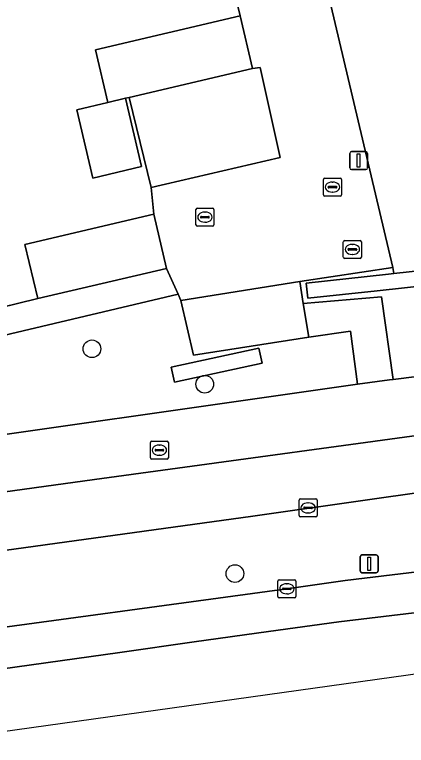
# Model space of a CAD drawing. Extents: x 157793 to 159380, y 380877 to 382313.
# Drawn here: x 158815 to 158836.72, y 381180.13 to 381220.7 of the extents above; entities that cross this region are included whole.
import ezdxf

# ---------------------------------------------------------------- set-up
doc = ezdxf.new("R2010")
doc.units = 0
for name, color, linetype in [('IMGEO_Berm_groen', 7, 'Continuous'), ('IMGEO_Boom', 7, 'Continuous'), ('IMGEO_Brandkraan', 7, 'Continuous'), ('IMGEO_Erf', 7, 'Continuous'), ('IMGEO_Fietspad_gesloten', 7, 'Continuous'), ('IMGEO_Groenvoorziening', 7, 'Continuous'), ('IMGEO_Kolk', 7, 'Continuous'), ('IMGEO_Lichtmast', 7, 'Continuous'), ('IMGEO_Muur', 7, 'Continuous'), ('IMGEO_Pand', 7, 'Continuous'), ('IMGEO_Parkeervlak_open', 7, 'Continuous'), ('IMGEO_Rijbaan_lokaal_open', 7, 'Continuous'), ('IMGEO_Rijbaan_regionaal_gesloten', 7, 'Continuous'), ('IMGEO_Rioolput', 7, 'Continuous'), ('IMGEO_Voetpad_open', 7, 'Continuous')]:
    doc.layers.add(name, color=color, linetype=linetype)

msp = doc.modelspace()

# ---------------------------------------------------------------- linework, layer by layer
at = {"layer": 'IMGEO_Berm_groen'}
for points in [[(158971.005, 381211.153), (158952.66, 381208.373), (158920.571, 381203.871), (158901.797, 381201.237), (158895.399, 381200.4), (158892.806, 381200.197), (158891.056, 381200.197), (158887.803, 381200.421), (158881.07, 381200.287), (158877.755, 381199.799), (158854.436, 381196.588), (158828.205, 381192.858), (158810.658, 381190.439), (158805.845, 381189.756), (158798.009, 381189.217), (158796.674, 381189.332), (158795.055, 381189.525), (158791.048, 381190.261), (158787.123, 381191.351)], [(158799.505, 381184.675), (158800.538, 381184.815), (158800.125, 381187.96), (158800.999, 381188.08), (158801.408, 381184.933), (158810.754, 381186.203), (158830.095, 381188.824), (158833.335, 381189.279), (158837.466, 381189.778), (158844.332, 381190.11), (158856.859, 381190.504), (158863.911, 381191.153), (158874.075, 381192.567), (158882.685, 381193.726), (158905.054, 381196.934), (158929.572, 381200.277)]]:
    msp.add_lwpolyline(points, dxfattribs=at)
at = {"layer": 'IMGEO_Boom'}
for centre in [(158819.29, 381202.147), (158825.544, 381200.18), (158827.216, 381189.667)]:
    msp.add_circle(centre, 0.489, dxfattribs=at)
at = {"layer": 'IMGEO_Brandkraan'}
for p, q in [((158822.527, 381196.093), (158822.527, 381196.945)), ((158822.602, 381197.019), (158823.454, 381197.019)), ((158823.015, 381196.799), (158823.04, 381196.799)), ((158823.528, 381196.945), (158823.528, 381196.093)), ((158822.786, 381196.513), (158822.786, 381196.525)), ((158823.224, 381196.476), (158822.826, 381196.476)), ((158822.829, 381196.562), (158823.227, 381196.562)), ((158823.27, 381196.525), (158823.27, 381196.513)), ((158823.454, 381196.019), (158822.602, 381196.019)), ((158823.038, 381196.239), (158823.013, 381196.239))]:
    msp.add_line(p, q, dxfattribs=at)
for points in [[(158822.527, 381196.093), (158822.527, 381196.945)], [(158822.602, 381197.019), (158823.454, 381197.019)], [(158823.528, 381196.945), (158823.528, 381196.093)], [(158823.454, 381196.019), (158822.602, 381196.019)]]:
    msp.add_lwpolyline(points, dxfattribs=at)
for centre, radius, start, end in [((158822.604, 381196.943), 0.0765, 91.552, 178.448), ((158822.604, 381196.943), 0.0765, 91.552, 178.448), ((158823.452, 381196.943), 0.0765, 1.552, 88.448), ((158823.452, 381196.943), 0.0765, 1.552, 88.448), ((158822.826, 381196.522), 0.0403, 85.8775, 175.7526), ((158822.823, 381196.512), 0.0366, 178.938, 274.7102), ((158823.227, 381196.519), 0.043, 264.8664, 352.4533), ((158823.231, 381196.524), 0.0386, 1.7309, 96.639), ((158822.604, 381196.095), 0.0765, 181.552, 268.448), ((158822.604, 381196.095), 0.0765, 181.552, 268.448), ((158823.452, 381196.095), 0.0765, 271.552, 358.448), ((158823.452, 381196.095), 0.0765, 271.552, 358.448)]:
    msp.add_arc(centre, radius, start, end, dxfattribs=at)
for centre, major_axis, ratio, start_param, end_param in [((158823.014, 381196.519), (-0.387, 0.002), 0.722429, 4.712389, 7.853982), ((158823.039, 381196.519), (-0.39, 0.002), 0.717154, 1.570796, 4.712389)]:
    msp.add_ellipse(centre, major_axis=major_axis, ratio=ratio, start_param=start_param, end_param=end_param, dxfattribs=at)
at = {"layer": 'IMGEO_Erf'}
for points in [[(158814.163, 381204.429), (158816.282, 381204.93), (158815.575, 381207.934), (158822.712, 381209.613), (158822.57, 381211.104), (158821.362, 381216.098), (158821.153, 381216.049), (158822.046, 381212.256), (158819.338, 381211.618), (158818.446, 381215.412), (158820.174, 381215.819), (158819.488, 381218.734), (158827.506, 381220.62), (158825.414, 381229.344)], [(158831.574, 381225.304), (158835.965, 381206.655), (158836.023, 381206.326), (158852.331, 381208.11), (158872.055, 381212.152), (158880.524, 381208.514), (158902.066, 381212.73), (158914.245, 381215.305), (158914.669, 381213.673), (158934.826, 381217.748), (158935.139, 381216.088), (158947.805, 381218.514), (158972.948, 381224.569)]]:
    msp.add_lwpolyline(points, dxfattribs=at)
at = {"layer": 'IMGEO_Fietspad_gesloten'}
for points in [[(158965.414, 381213.254), (158939.847, 381209.752), (158914.554, 381206.316), (158897.41, 381203.917), (158896.062, 381203.731), (158893.859, 381203.456), (158891.536, 381203.371), (158884.454, 381203.54), (158880.14, 381203.322), (158877.182, 381202.947), (158861.023, 381200.694), (158841.634, 381197.934), (158819.422, 381194.89), (158803.227, 381192.651), (158802.74, 381192.615), (158798.916, 381192.527), (158795.099, 381192.78), (158793.19, 381193.049), (158790.681, 381193.605)], [(158787.123, 381191.351), (158791.048, 381190.261), (158795.055, 381189.525), (158796.674, 381189.332), (158798.009, 381189.217), (158805.845, 381189.756), (158810.658, 381190.439), (158828.205, 381192.858), (158854.436, 381196.588), (158877.755, 381199.799), (158881.07, 381200.287), (158887.803, 381200.421), (158891.056, 381200.197), (158892.806, 381200.197), (158895.399, 381200.4), (158901.797, 381201.237), (158920.571, 381203.871), (158952.66, 381208.373), (158971.005, 381211.153)]]:
    msp.add_lwpolyline(points, dxfattribs=at)
at = {"layer": 'IMGEO_Groenvoorziening'}
msp.add_lwpolyline([(158880.429, 381207.629), (158871.965, 381211.266), (158852.462, 381207.27), (158835.11, 381205.371), (158831.255, 381204.95), (158831.162, 381205.795), (158835.726, 381206.294), (158836.023, 381206.326), (158835.965, 381206.655), (158830.817, 381205.885), (158830.999, 381204.652), (158835.349, 381205.032), (158835.983, 381200.446), (158853.076, 381202.606), (158874.905, 381205.816), (158883.263, 381206.66)], dxfattribs=at)
for points in [[(158833.754, 381200.143), (158834.012, 381200.178), (158833.634, 381203.133), (158831.311, 381202.783), (158824.928, 381201.8), (158824.223, 381204.827), (158824.065, 381205.178), (158802.719, 381200.132), (158791.44, 381196.692), (158794.528, 381196.085), (158797.659, 381195.756), (158800.806, 381195.709), (158801.234, 381195.724), (158804.443, 381195.923), (158807.579, 381196.4)], [(158828.545, 381202.179), (158828.724, 381201.352), (158823.862, 381200.298), (158823.683, 381201.124)]]:
    msp.add_lwpolyline(points, close=True, dxfattribs=at)
at = {"layer": 'IMGEO_Kolk'}
for p, q in [((158832.124, 381210.697), (158832.124, 381211.549)), ((158832.199, 381211.623), (158833.051, 381211.623)), ((158832.612, 381211.403), (158832.637, 381211.403)), ((158833.125, 381211.549), (158833.125, 381210.697)), ((158832.383, 381211.117), (158832.383, 381211.129)), ((158832.821, 381211.08), (158832.423, 381211.08)), ((158832.426, 381211.166), (158832.824, 381211.166)), ((158832.867, 381211.129), (158832.867, 381211.117)), ((158833.051, 381210.623), (158832.199, 381210.623)), ((158832.635, 381210.843), (158832.61, 381210.843)), ((158825.055, 381209.029), (158825.055, 381209.881)), ((158825.13, 381209.955), (158825.982, 381209.955)), ((158825.543, 381209.735), (158825.568, 381209.735)), ((158826.056, 381209.881), (158826.056, 381209.029)), ((158825.314, 381209.449), (158825.314, 381209.461)), ((158825.752, 381209.412), (158825.354, 381209.412)), ((158825.357, 381209.498), (158825.755, 381209.498)), ((158825.798, 381209.461), (158825.798, 381209.449)), ((158825.982, 381208.955), (158825.13, 381208.955)), ((158825.566, 381209.175), (158825.541, 381209.175)), ((158830.773, 381192.89), (158830.773, 381193.742)), ((158830.848, 381193.816), (158831.7, 381193.816)), ((158831.261, 381193.596), (158831.286, 381193.596)), ((158831.774, 381193.742), (158831.774, 381192.89)), ((158831.032, 381193.31), (158831.032, 381193.322)), ((158831.47, 381193.273), (158831.072, 381193.273)), ((158831.075, 381193.359), (158831.473, 381193.359)), ((158831.284, 381193.036), (158831.259, 381193.036)), ((158831.516, 381193.322), (158831.516, 381193.31)), ((158831.7, 381192.816), (158830.848, 381192.816)), ((158829.598, 381188.399), (158829.598, 381189.251)), ((158829.673, 381189.325), (158830.525, 381189.325)), ((158830.086, 381189.105), (158830.111, 381189.105)), ((158830.599, 381189.251), (158830.599, 381188.399)), ((158829.857, 381188.819), (158829.857, 381188.831)), ((158830.295, 381188.782), (158829.897, 381188.782)), ((158829.9, 381188.868), (158830.298, 381188.868)), ((158830.341, 381188.831), (158830.341, 381188.819)), ((158830.525, 381188.325), (158829.673, 381188.325)), ((158830.109, 381188.545), (158830.084, 381188.545))]:
    msp.add_line(p, q, dxfattribs=at)
for points in [[(158832.124, 381210.697), (158832.124, 381211.549)], [(158832.199, 381211.623), (158833.051, 381211.623)], [(158833.125, 381211.549), (158833.125, 381210.697)], [(158833.051, 381210.623), (158832.199, 381210.623)], [(158825.055, 381209.029), (158825.055, 381209.881)], [(158825.13, 381209.955), (158825.982, 381209.955)], [(158826.056, 381209.881), (158826.056, 381209.029)], [(158825.982, 381208.955), (158825.13, 381208.955)], [(158830.773, 381192.89), (158830.773, 381193.742)], [(158830.848, 381193.816), (158831.7, 381193.816)], [(158831.774, 381193.742), (158831.774, 381192.89)], [(158831.7, 381192.816), (158830.848, 381192.816)], [(158829.598, 381188.399), (158829.598, 381189.251)], [(158829.673, 381189.325), (158830.525, 381189.325)], [(158830.599, 381189.251), (158830.599, 381188.399)], [(158830.525, 381188.325), (158829.673, 381188.325)]]:
    msp.add_lwpolyline(points, dxfattribs=at)
for centre, radius, start, end in [((158832.201, 381211.547), 0.0765, 91.552, 178.448), ((158832.201, 381211.547), 0.0765, 91.552, 178.448), ((158833.049, 381211.547), 0.0765, 1.552, 88.448), ((158833.049, 381211.547), 0.0765, 1.552, 88.448), ((158832.423, 381211.126), 0.0403, 85.8775, 175.7526), ((158832.42, 381211.116), 0.0366, 178.938, 274.7102), ((158832.824, 381211.123), 0.043, 264.8664, 352.4533), ((158832.828, 381211.128), 0.0386, 1.7309, 96.639), ((158832.201, 381210.699), 0.0765, 181.552, 268.448), ((158832.201, 381210.699), 0.0765, 181.552, 268.448), ((158833.049, 381210.699), 0.0765, 271.552, 358.448), ((158833.049, 381210.699), 0.0765, 271.552, 358.448), ((158825.132, 381209.879), 0.0765, 91.552, 178.448), ((158825.132, 381209.879), 0.0765, 91.552, 178.448), ((158825.98, 381209.879), 0.0765, 1.552, 88.448), ((158825.98, 381209.879), 0.0765, 1.552, 88.448), ((158825.354, 381209.458), 0.0403, 85.8775, 175.7526), ((158825.351, 381209.448), 0.0366, 178.938, 274.7102), ((158825.755, 381209.455), 0.043, 264.8664, 352.4533), ((158825.759, 381209.46), 0.0386, 1.7309, 96.639), ((158825.132, 381209.031), 0.0765, 181.552, 268.448), ((158825.132, 381209.031), 0.0765, 181.552, 268.448), ((158825.98, 381209.031), 0.0765, 271.552, 358.448), ((158825.98, 381209.031), 0.0765, 271.552, 358.448), ((158830.85, 381193.74), 0.0765, 91.552, 178.448), ((158830.85, 381193.74), 0.0765, 91.552, 178.448), ((158831.698, 381193.74), 0.0765, 1.552, 88.448), ((158831.698, 381193.74), 0.0765, 1.552, 88.448), ((158831.072, 381193.319), 0.0403, 85.8775, 175.7526), ((158831.069, 381193.309), 0.0366, 178.938, 274.7102), ((158831.473, 381193.316), 0.043, 264.8664, 352.4533), ((158831.477, 381193.321), 0.0386, 1.7309, 96.639), ((158830.85, 381192.892), 0.0765, 181.552, 268.448), ((158830.85, 381192.892), 0.0765, 181.552, 268.448), ((158831.698, 381192.892), 0.0765, 271.552, 358.448), ((158831.698, 381192.892), 0.0765, 271.552, 358.448), ((158829.675, 381189.249), 0.0765, 91.552, 178.448), ((158829.675, 381189.249), 0.0765, 91.552, 178.448), ((158830.523, 381189.249), 0.0765, 1.552, 88.448), ((158830.523, 381189.249), 0.0765, 1.552, 88.448), ((158829.897, 381188.828), 0.0403, 85.8775, 175.7526), ((158829.894, 381188.818), 0.0366, 178.938, 274.7102), ((158830.298, 381188.825), 0.043, 264.8664, 352.4533), ((158830.302, 381188.83), 0.0386, 1.7309, 96.639), ((158829.675, 381188.401), 0.0765, 181.552, 268.448), ((158829.675, 381188.401), 0.0765, 181.552, 268.448), ((158830.523, 381188.401), 0.0765, 271.552, 358.448), ((158830.523, 381188.401), 0.0765, 271.552, 358.448)]:
    msp.add_arc(centre, radius, start, end, dxfattribs=at)
for centre, major_axis, ratio, start_param, end_param in [((158832.611, 381211.123), (-0.387, 0.002), 0.722429, 4.712389, 7.853982), ((158832.636, 381211.123), (-0.39, 0.002), 0.717154, 1.570796, 4.712389), ((158825.542, 381209.455), (-0.387, 0.002), 0.722429, 4.712389, 7.853982), ((158825.567, 381209.455), (-0.39, 0.002), 0.717154, 1.570796, 4.712389), ((158831.26, 381193.316), (-0.387, 0.002), 0.722429, 4.712389, 7.853982), ((158831.285, 381193.316), (-0.39, 0.002), 0.717154, 1.570796, 4.712389), ((158830.085, 381188.825), (-0.387, 0.002), 0.722429, 4.712389, 7.853982), ((158830.11, 381188.825), (-0.39, 0.002), 0.717154, 1.570796, 4.712389)]:
    msp.add_ellipse(centre, major_axis=major_axis, ratio=ratio, start_param=start_param, end_param=end_param, dxfattribs=at)
at = {"layer": 'IMGEO_Lichtmast'}
for p, q in [((158833.582, 381212.195), (158833.582, 381212.995)), ((158833.582, 381212.995), (158833.582, 381212.195)), ((158833.682, 381213.095), (158834.472, 381213.095)), ((158834.472, 381213.095), (158833.682, 381213.095)), ((158834.572, 381212.995), (158834.572, 381212.195)), ((158834.572, 381212.195), (158834.572, 381212.995)), ((158834.472, 381212.095), (158833.682, 381212.095)), ((158833.682, 381212.095), (158834.472, 381212.095)), ((158834.162, 381189.81), (158834.162, 381190.61)), ((158834.162, 381190.61), (158834.162, 381189.81)), ((158834.262, 381190.71), (158835.052, 381190.71)), ((158835.052, 381190.71), (158834.262, 381190.71)), ((158835.152, 381190.61), (158835.152, 381189.81)), ((158835.152, 381189.81), (158835.152, 381190.61)), ((158835.052, 381189.71), (158834.262, 381189.71)), ((158834.262, 381189.71), (158835.052, 381189.71))]:
    msp.add_line(p, q, dxfattribs=at)
for points in [[(158834.002, 381212.97), (158834.152, 381212.97), (158834.152, 381212.22), (158834.002, 381212.22), (158834.002, 381212.97)], [(158834.582, 381190.585), (158834.732, 381190.585), (158834.732, 381189.835), (158834.582, 381189.835), (158834.582, 381190.585)]]:
    msp.add_lwpolyline(points, dxfattribs=at)
for centre, start, end in [((158833.682, 381212.995), 90, 180), ((158833.682, 381212.995), 90, 180), ((158834.472, 381212.995), 0, 90), ((158834.472, 381212.995), 360, 90), ((158833.682, 381212.195), 180, 270), ((158833.682, 381212.195), 180, 270), ((158834.472, 381212.195), 270, 0), ((158834.472, 381212.195), 270, 0), ((158834.262, 381190.61), 90, 180), ((158834.262, 381190.61), 90, 180), ((158835.052, 381190.61), 0, 90), ((158835.052, 381190.61), 360, 90), ((158834.262, 381189.81), 180, 270), ((158834.262, 381189.81), 180, 270), ((158835.052, 381189.81), 270, 0), ((158835.052, 381189.81), 270, 0)]:
    msp.add_arc(centre, 0.1, start, end, dxfattribs=at)
at = {"layer": 'IMGEO_Muur'}
for points in [[(158825.414, 381229.344), (158827.506, 381220.62)], [(158880.524, 381208.514), (158872.055, 381212.152), (158852.331, 381208.11), (158836.023, 381206.326), (158835.726, 381206.294), (158831.162, 381205.795), (158831.255, 381204.95), (158835.11, 381205.371), (158852.462, 381207.27), (158871.965, 381211.266), (158880.429, 381207.629)]]:
    msp.add_lwpolyline(points, dxfattribs=at)
msp.add_lwpolyline([(158828.724, 381201.352), (158828.545, 381202.179), (158823.683, 381201.124), (158823.862, 381200.298)], close=True, dxfattribs=at)
at = {"layer": 'IMGEO_Pand'}
for points in [[(158821.153, 381216.049), (158821.362, 381216.098), (158828.192, 381217.705), (158827.506, 381220.62), (158819.488, 381218.734), (158820.174, 381215.819)], [(158821.153, 381216.049), (158820.174, 381215.819), (158818.446, 381215.412), (158819.338, 381211.618), (158822.046, 381212.256)], [(158823.419, 381206.609), (158822.712, 381209.613), (158815.575, 381207.934), (158816.282, 381204.93)]]:
    msp.add_lwpolyline(points, close=True, dxfattribs=at)
at = {"layer": 'IMGEO_Parkeervlak_open'}
msp.add_lwpolyline([(158821.362, 381216.098), (158822.57, 381211.104), (158829.73, 381212.756), (158828.617, 381217.766), (158828.192, 381217.705)], close=True, dxfattribs=at)
at = {"layer": 'IMGEO_Rijbaan_lokaal_open'}
msp.add_lwpolyline([(158827.234, 381249.01), (158826.763, 381250.912), (158822.393, 381249.104), (158823.743, 381243.369), (158825.261, 381236.786), (158824.996, 381236.724), (158826.663, 381229.638), (158825.414, 381229.344), (158827.506, 381220.62), (158828.192, 381217.705), (158828.617, 381217.766), (158829.73, 381212.756), (158822.57, 381211.104), (158822.712, 381209.613), (158823.419, 381206.609), (158824.065, 381205.178), (158824.223, 381204.827), (158830.817, 381205.885), (158835.965, 381206.655), (158831.574, 381225.304), (158832.763, 381225.547)], close=True, dxfattribs=at)
at = {"layer": 'IMGEO_Rijbaan_regionaal_gesloten'}
for points in [[(158978.666, 381207.23), (158955.329, 381203.885), (158929.572, 381200.277), (158905.054, 381196.934), (158882.685, 381193.726), (158874.075, 381192.567), (158863.911, 381191.153), (158855.232, 381190.093), (158853.32, 381189.827), (158849.45, 381189.287), (158845.35, 381188.657), (158841.312, 381188.127), (158837.159, 381187.488), (158832.986, 381186.998), (158829.072, 381186.45), (158824.958, 381185.874), (158820.844, 381185.297), (158816.73, 381184.721), (158812.616, 381184.144), (158808.502, 381183.568), (158803.341, 381182.845), (158800.809, 381182.49), (158793.297, 381181.437), (158784.913, 381180.543)], [(158659.254, 381159.237), (158811.548, 381180.518), (158876.877, 381189.647), (158981.833, 381204.313)], [(158787.731, 381186.43), (158787.307, 381186.588), (158785.466, 381181.938), (158784.913, 381180.543), (158793.297, 381181.437), (158800.809, 381182.49), (158803.341, 381182.845), (158808.502, 381183.568), (158812.616, 381184.144), (158816.73, 381184.721), (158820.844, 381185.297), (158824.958, 381185.874), (158829.072, 381186.45), (158832.986, 381186.998), (158837.159, 381187.488), (158841.312, 381188.127), (158845.35, 381188.657), (158849.45, 381189.287), (158853.32, 381189.827), (158855.232, 381190.093), (158863.911, 381191.153)], [(158863.911, 381191.153), (158856.859, 381190.504), (158844.332, 381190.11), (158837.466, 381189.778), (158833.335, 381189.279), (158830.095, 381188.824), (158810.754, 381186.203), (158801.408, 381184.933), (158800.538, 381184.815), (158799.505, 381184.675)]]:
    msp.add_lwpolyline(points, dxfattribs=at)
at = {"layer": 'IMGEO_Rioolput'}
for p, q in [((158833.228, 381207.236), (158833.228, 381208.088)), ((158833.303, 381208.162), (158834.155, 381208.162)), ((158834.229, 381208.088), (158834.229, 381207.236)), ((158833.487, 381207.656), (158833.487, 381207.668)), ((158833.925, 381207.619), (158833.527, 381207.619)), ((158833.53, 381207.705), (158833.928, 381207.705)), ((158833.716, 381207.942), (158833.741, 381207.942)), ((158833.971, 381207.668), (158833.971, 381207.656)), ((158833.739, 381207.382), (158833.714, 381207.382)), ((158834.155, 381207.162), (158833.303, 381207.162))]:
    msp.add_line(p, q, dxfattribs=at)
for points in [[(158833.228, 381207.236), (158833.228, 381208.088)], [(158833.303, 381208.162), (158834.155, 381208.162)], [(158834.229, 381208.088), (158834.229, 381207.236)], [(158834.155, 381207.162), (158833.303, 381207.162)]]:
    msp.add_lwpolyline(points, dxfattribs=at)
for centre, radius, start, end in [((158833.305, 381208.086), 0.0765, 91.552, 178.448), ((158833.305, 381208.086), 0.0765, 91.552, 178.448), ((158834.153, 381208.086), 0.0765, 1.552, 88.448), ((158834.153, 381208.086), 0.0765, 1.552, 88.448), ((158833.527, 381207.665), 0.0403, 85.8775, 175.7526), ((158833.524, 381207.655), 0.0366, 178.938, 274.7102), ((158833.928, 381207.662), 0.043, 264.8664, 352.4533), ((158833.932, 381207.667), 0.0386, 1.7309, 96.639), ((158833.305, 381207.238), 0.0765, 181.552, 268.448), ((158833.305, 381207.238), 0.0765, 181.552, 268.448), ((158834.153, 381207.238), 0.0765, 271.552, 358.448), ((158834.153, 381207.238), 0.0765, 271.552, 358.448)]:
    msp.add_arc(centre, radius, start, end, dxfattribs=at)
for centre, major_axis, ratio, start_param, end_param in [((158833.715, 381207.662), (-0.387, 0.002), 0.722429, 4.712389, 7.853982), ((158833.74, 381207.662), (-0.39, 0.002), 0.717154, 1.570796, 4.712389)]:
    msp.add_ellipse(centre, major_axis=major_axis, ratio=ratio, start_param=start_param, end_param=end_param, dxfattribs=at)
at = {"layer": 'IMGEO_Voetpad_open'}
for points in [[(158967.355, 381216.187), (158897.759, 381206.582), (158893.665, 381206.06), (158893.527, 381206.521), (158883.263, 381206.66), (158874.905, 381205.816), (158853.076, 381202.606), (158835.983, 381200.446), (158835.785, 381200.421), (158834.012, 381200.178), (158833.754, 381200.143), (158807.579, 381196.4), (158804.443, 381195.923), (158801.234, 381195.724), (158800.806, 381195.709), (158797.659, 381195.756), (158794.528, 381196.085), (158791.44, 381196.692), (158790.383, 381196.964)], [(158790.681, 381193.605), (158793.19, 381193.049), (158795.099, 381192.78), (158798.916, 381192.527), (158802.74, 381192.615), (158803.227, 381192.651), (158819.422, 381194.89), (158841.634, 381197.934), (158861.023, 381200.694), (158877.182, 381202.947), (158880.14, 381203.322), (158884.454, 381203.54), (158891.536, 381203.371), (158893.859, 381203.456), (158896.062, 381203.731), (158897.41, 381203.917), (158914.554, 381206.316), (158939.847, 381209.752), (158965.414, 381213.254)], [(158775.291, 381207.029), (158801.687, 381204.501), (158802.719, 381200.132), (158824.065, 381205.178), (158823.419, 381206.609), (158816.282, 381204.93), (158814.163, 381204.429), (158809.921, 381203.431), (158805.845, 381202.472), (158804.007, 381202.038), (158803.137, 381205.851), (158799.803, 381206.184), (158795.492, 381206.615), (158791.18, 381207.047), (158786.65, 381207.443)]]:
    msp.add_lwpolyline(points, dxfattribs=at)
for points in [[(158830.999, 381204.652), (158830.817, 381205.885), (158824.223, 381204.827), (158824.928, 381201.8), (158831.311, 381202.783)], [(158835.349, 381205.032), (158830.999, 381204.652), (158831.311, 381202.783), (158833.634, 381203.133), (158834.012, 381200.178), (158835.785, 381200.421), (158835.983, 381200.446)]]:
    msp.add_lwpolyline(points, close=True, dxfattribs=at)

doc.saveas('drawing.dxf')
